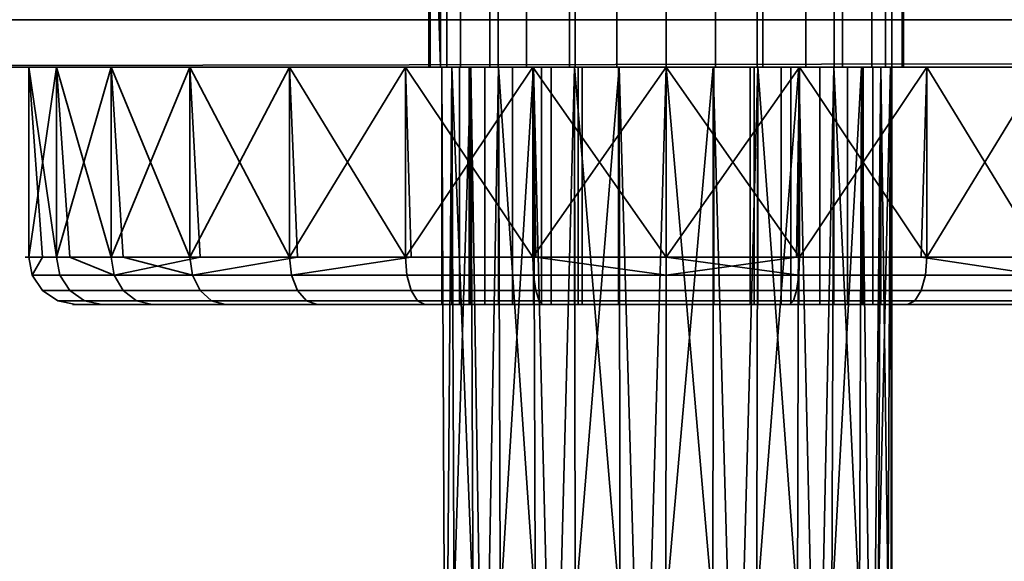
# Model space of a CAD drawing. Header units: millimetres. Extents: x -503 to 6703, y -110 to 193.
# Tile 339 of 656: x 1169 to 1210, y -64 to -41. Entities that reach past the tile are written whole.
import ezdxf

# ---------------------------------------------------------------- set-up
doc = ezdxf.new("R2010")
doc.units = ezdxf.units.MM
doc.layers.add('151', color=7, linetype='Continuous', true_color=0xffffff)

# ---------------------------------------------------------------- blocks, each defined once
blk = doc.blocks.new('UG_SURFACE_110')
at = {"layer": '151', "color": 252, "linetype": 'Continuous', "lineweight": 35}
for points in [[(1170.321, -51.5, 1015.657), (1169.148, -43.5, 1021.178), (1172.617, -43.5, 1010.5)], [(1169.148, -43.5, 1021.178), (1169.735, -51.5, 1021.239), (1169.148, -51.5, 1026.822)], [(1169.148, -51.5, 1026.822), (1170.321, -43.5, 1032.344), (1169.148, -43.5, 1021.178)], [(1169.148, -51.5, 1026.822), (1170.883, -51.5, 1032.161), (1170.321, -43.5, 1032.344)], [(1170.321, -51.5, 1015.657), (1169.735, -51.5, 1021.239), (1169.148, -43.5, 1021.178)], [(1169.148, -43.5, 1021.178), (1188.367, -43.5, 1027.721), (1190.75, -43.5, 1025)], [(1190.75, -43.5, 1025), (1190.75, -43.5, 1012.5), (1172.617, -43.5, 1010.5), (1169.148, -43.5, 1021.178)], [(1169.148, -43.5, 1021.178), (1170.321, -43.5, 1032.344), (1187.289, -43.5, 1031.173), (1188.367, -43.5, 1027.721)], [(1172.617, -43.5, 1010.5), (1173.128, -51.5, 1010.795), (1170.321, -51.5, 1015.657)], [(1170.321, -43.5, 1032.344), (1170.883, -51.5, 1032.161), (1172.617, -51.5, 1037.5)], [(1172.617, -51.5, 1037.5), (1175.935, -43.5, 1042.067), (1170.321, -43.5, 1032.344)], [(1187.699, -43.5, 1034.767), (1187.289, -43.5, 1031.173), (1170.321, -43.5, 1032.344), (1175.935, -43.5, 1042.067)], [(1172.617, -43.5, 1010.5), (1180.13, -43.5, 1002.156), (1175.935, -51.5, 1005.934)], [(1172.617, -51.5, 1037.5), (1176.374, -51.5, 1041.672), (1175.935, -43.5, 1042.067)], [(1175.935, -51.5, 1005.934), (1173.128, -51.5, 1010.795), (1172.617, -43.5, 1010.5)], [(1190.75, -43.5, 1012.5), (1191.15, -43.5, 1010.491), (1180.13, -43.5, 1002.156), (1172.617, -43.5, 1010.5)], [(1180.13, -43.5, 1002.156), (1180.477, -51.5, 1002.634), (1175.935, -51.5, 1005.934)], [(1175.935, -43.5, 1042.067), (1176.374, -51.5, 1041.672), (1180.13, -51.5, 1045.843)], [(1180.13, -51.5, 1045.843), (1185.018, -43.5, 1048.666), (1175.935, -43.5, 1042.067)], [(1175.935, -43.5, 1042.067), (1185.018, -43.5, 1048.666), (1189.527, -43.5, 1037.888), (1187.699, -43.5, 1034.767)], [(1185.018, -51.5, 999.334), (1180.13, -43.5, 1002.156), (1190.386, -43.5, 997.59)], [(1180.13, -51.5, 1045.843), (1185.258, -51.5, 1048.127), (1185.018, -43.5, 1048.666)], [(1185.018, -51.5, 999.334), (1180.477, -51.5, 1002.634), (1180.13, -43.5, 1002.156)], [(1180.13, -43.5, 1002.156), (1191.15, -43.5, 1010.491), (1192.288, -43.5, 1008.788)], [(1192.288, -43.5, 1008.788), (1193.991, -43.5, 1007.65), (1190.386, -43.5, 997.59), (1180.13, -43.5, 1002.156)], [(1190.386, -43.5, 997.59), (1190.509, -51.5, 998.167), (1185.018, -51.5, 999.334)], [(1185.018, -43.5, 1048.666), (1185.258, -51.5, 1048.127), (1190.386, -51.5, 1050.41)], [(1190.386, -51.5, 1050.41), (1196, -43.5, 1051), (1185.018, -43.5, 1048.666)], [(1185.018, -43.5, 1048.666), (1196, -43.5, 1051), (1196, -43.5, 1040.75), (1192.461, -43.5, 1040.002)], [(1192.461, -43.5, 1040.002), (1189.527, -43.5, 1037.888), (1185.018, -43.5, 1048.666)], [(1187.289, -43.5, 1031.173), (1187.289, -53.5, 1031.173), (1188.367, -53.5, 1027.721), (1188.367, -43.5, 1027.721)], [(1187.699, -43.5, 1034.767), (1187.699, -53.5, 1034.767), (1187.289, -53.5, 1031.173), (1187.289, -43.5, 1031.173)], [(1189.527, -43.5, 1037.888), (1189.527, -53.5, 1037.888), (1187.699, -53.5, 1034.767), (1187.699, -43.5, 1034.767)], [(1188.367, -43.5, 1027.721), (1188.367, -53.5, 1027.721), (1190.75, -53.5, 1025), (1190.75, -43.5, 1025)], [(1192.461, -43.5, 1040.002), (1192.461, -53.5, 1040.002), (1189.527, -53.5, 1037.888), (1189.527, -43.5, 1037.888)], [(1190.386, -43.5, 997.59), (1201.614, -43.5, 997.59), (1196, -51.5, 997)], [(1190.386, -51.5, 1050.41), (1196, -51.5, 1050.41), (1196, -43.5, 1051)], [(1196, -51.5, 997), (1190.509, -51.5, 998.167), (1190.386, -43.5, 997.59)], [(1190.386, -43.5, 997.59), (1193.991, -43.5, 1007.65), (1196, -43.5, 1007.25)], [(1196, -43.5, 1007.25), (1198.009, -43.5, 1007.65), (1201.614, -43.5, 997.59), (1190.386, -43.5, 997.59)], [(1190.75, -43.5, 1025), (1190.75, -53.5, 1025), (1190.75, -53.5, 1012.5), (1190.75, -43.5, 1012.5)], [(1190.75, -43.5, 1012.5), (1190.75, -53.5, 1012.5), (1191.15, -53.5, 1010.491), (1191.15, -43.5, 1010.491)], [(1191.15, -43.5, 1010.491), (1191.15, -53.5, 1010.491), (1192.288, -53.5, 1008.788), (1192.288, -43.5, 1008.788)], [(1192.288, -43.5, 1008.788), (1192.288, -53.5, 1008.788), (1193.991, -53.5, 1007.65), (1193.991, -43.5, 1007.65)], [(1196, -43.5, 1040.75), (1196, -53.5, 1040.75), (1192.461, -53.5, 1040.002), (1192.461, -43.5, 1040.002)], [(1193.991, -43.5, 1007.65), (1193.991, -53.5, 1007.65), (1196, -53.5, 1007.25), (1196, -43.5, 1007.25)], [(1206.982, -43.5, 1048.666), (1196, -43.5, 1051), (1201.614, -51.5, 1050.41)], [(1196, -43.5, 1051), (1196, -51.5, 1050.41), (1201.614, -51.5, 1050.41)], [(1201.614, -43.5, 997.59), (1201.491, -51.5, 998.167), (1196, -51.5, 997)], [(1199.539, -43.5, 1040.002), (1196, -43.5, 1040.75), (1196, -43.5, 1051), (1206.982, -43.5, 1048.666)], [(1199.539, -43.5, 1040.002), (1199.539, -53.5, 1040.002), (1196, -53.5, 1040.75), (1196, -43.5, 1040.75)], [(1196, -43.5, 1007.25), (1196, -53.5, 1007.25), (1198.009, -53.5, 1007.65), (1198.009, -43.5, 1007.65)], [(1198.009, -43.5, 1007.65), (1199.712, -43.5, 1008.788), (1211.87, -43.5, 1002.156), (1201.614, -43.5, 997.59)], [(1198.009, -43.5, 1007.65), (1198.009, -53.5, 1007.65), (1199.712, -53.5, 1008.788), (1199.712, -43.5, 1008.788)], [(1206.982, -43.5, 1048.666), (1202.473, -43.5, 1037.888), (1199.539, -43.5, 1040.002)], [(1202.473, -43.5, 1037.888), (1202.473, -53.5, 1037.888), (1199.539, -53.5, 1040.002), (1199.539, -43.5, 1040.002)], [(1199.712, -43.5, 1008.788), (1200.85, -43.5, 1010.491), (1211.87, -43.5, 1002.156)], [(1199.712, -43.5, 1008.788), (1199.712, -53.5, 1008.788), (1200.85, -53.5, 1010.491), (1200.85, -43.5, 1010.491)], [(1219.383, -43.5, 1010.5), (1211.87, -43.5, 1002.156), (1200.85, -43.5, 1010.491), (1201.25, -43.5, 1012.5)], [(1200.85, -43.5, 1010.491), (1200.85, -53.5, 1010.491), (1201.25, -53.5, 1012.5), (1201.25, -43.5, 1012.5)], [(1222.852, -43.5, 1021.178), (1219.383, -43.5, 1010.5), (1201.25, -43.5, 1012.5), (1201.25, -43.5, 1025)], [(1201.25, -43.5, 1025), (1203.632, -43.5, 1027.721), (1222.852, -43.5, 1021.178)], [(1201.25, -43.5, 1025), (1201.25, -53.5, 1025), (1203.632, -53.5, 1027.721), (1203.632, -43.5, 1027.721)], [(1201.25, -43.5, 1012.5), (1201.25, -53.5, 1012.5), (1201.25, -53.5, 1025), (1201.25, -43.5, 1025)], [(1206.982, -51.5, 999.334), (1201.491, -51.5, 998.167), (1201.614, -43.5, 997.59)], [(1201.614, -43.5, 997.59), (1211.87, -43.5, 1002.156), (1206.982, -51.5, 999.334)], [(1201.614, -51.5, 1050.41), (1206.742, -51.5, 1048.127), (1206.982, -43.5, 1048.666)], [(1204.301, -43.5, 1034.767), (1202.473, -43.5, 1037.888), (1206.982, -43.5, 1048.666), (1216.065, -43.5, 1042.067)], [(1204.301, -43.5, 1034.767), (1204.301, -53.5, 1034.767), (1202.473, -53.5, 1037.888), (1202.473, -43.5, 1037.888)], [(1203.632, -43.5, 1027.721), (1204.711, -43.5, 1031.173), (1221.678, -43.5, 1032.344), (1223, -43.5, 1024)], [(1223, -43.5, 1024), (1222.852, -43.5, 1021.178), (1203.632, -43.5, 1027.721)], [(1203.632, -43.5, 1027.721), (1203.632, -53.5, 1027.721), (1204.711, -53.5, 1031.173), (1204.711, -43.5, 1031.173)], [(1216.065, -43.5, 1042.067), (1221.678, -43.5, 1032.344), (1204.711, -43.5, 1031.173), (1204.301, -43.5, 1034.767)], [(1204.711, -43.5, 1031.173), (1204.711, -53.5, 1031.173), (1204.301, -53.5, 1034.767), (1204.301, -43.5, 1034.767)], [(1206.982, -43.5, 1048.666), (1206.742, -51.5, 1048.127), (1211.87, -51.5, 1045.843)], [(1211.87, -51.5, 1045.843), (1216.065, -43.5, 1042.067), (1206.982, -43.5, 1048.666)], [(1211.87, -43.5, 1002.156), (1211.523, -51.5, 1002.634), (1206.982, -51.5, 999.334)], [(1169.299, -52.265, 1026.806), (1169.148, -51.5, 1026.822), (1169.735, -51.5, 1021.239)], [(1170.883, -51.5, 1032.161), (1169.148, -51.5, 1026.822), (1169.299, -52.265, 1026.806), (1172.749, -52.265, 1037.424)], [(1169.735, -51.5, 1021.239), (1170.321, -51.5, 1015.657), (1170.466, -52.265, 1015.704), (1169.299, -52.265, 1026.806)], [(1176.048, -52.265, 1006.035), (1170.466, -52.265, 1015.704), (1170.321, -51.5, 1015.657), (1173.128, -51.5, 1010.795)], [(1172.749, -52.265, 1037.424), (1172.617, -51.5, 1037.5), (1170.883, -51.5, 1032.161)], [(1176.374, -51.5, 1041.672), (1172.617, -51.5, 1037.5), (1172.749, -52.265, 1037.424)], [(1172.749, -52.265, 1037.424), (1180.219, -52.265, 1045.72), (1180.13, -51.5, 1045.843), (1176.374, -51.5, 1041.672)], [(1173.128, -51.5, 1010.795), (1175.935, -51.5, 1005.934), (1176.048, -52.265, 1006.035)], [(1176.048, -52.265, 1006.035), (1175.935, -51.5, 1005.934), (1180.477, -51.5, 1002.634)], [(1180.477, -51.5, 1002.634), (1185.018, -51.5, 999.334), (1185.08, -52.265, 999.473), (1176.048, -52.265, 1006.035)], [(1185.258, -51.5, 1048.127), (1180.13, -51.5, 1045.843), (1180.219, -52.265, 1045.72)], [(1180.219, -52.265, 1045.72), (1190.418, -52.265, 1050.261), (1190.386, -51.5, 1050.41), (1185.258, -51.5, 1048.127)], [(1196, -52.265, 997.152), (1185.08, -52.265, 999.473), (1185.018, -51.5, 999.334), (1190.509, -51.5, 998.167)], [(1196, -51.5, 1050.41), (1190.386, -51.5, 1050.41), (1190.418, -52.265, 1050.261), (1201.582, -52.265, 1050.261)], [(1190.509, -51.5, 998.167), (1196, -51.5, 997), (1196, -52.265, 997.152)], [(1196, -52.265, 997.152), (1196, -51.5, 997), (1201.491, -51.5, 998.167)], [(1201.582, -52.265, 1050.261), (1201.614, -51.5, 1050.41), (1196, -51.5, 1050.41)], [(1201.491, -51.5, 998.167), (1206.982, -51.5, 999.334), (1206.92, -52.265, 999.473), (1196, -52.265, 997.152)], [(1206.742, -51.5, 1048.127), (1201.614, -51.5, 1050.41), (1201.582, -52.265, 1050.261), (1211.781, -52.265, 1045.72)], [(1211.781, -52.265, 1045.72), (1211.87, -51.5, 1045.843), (1206.742, -51.5, 1048.127)], [(1215.952, -52.265, 1006.035), (1206.92, -52.265, 999.473), (1206.982, -51.5, 999.334), (1211.523, -51.5, 1002.634)], [(1170.879, -52.914, 1015.838), (1169.731, -52.914, 1026.761), (1169.299, -52.265, 1026.806), (1170.466, -52.265, 1015.704)], [(1169.731, -52.914, 1026.761), (1173.125, -52.914, 1037.207), (1172.749, -52.265, 1037.424), (1169.299, -52.265, 1026.806)], [(1176.37, -52.914, 1006.325), (1170.879, -52.914, 1015.838), (1170.466, -52.265, 1015.704), (1176.048, -52.265, 1006.035)], [(1173.125, -52.914, 1037.207), (1180.474, -52.914, 1045.37), (1180.219, -52.265, 1045.72), (1172.749, -52.265, 1037.424)], [(1185.256, -52.914, 999.869), (1176.37, -52.914, 1006.325), (1176.048, -52.265, 1006.035), (1185.08, -52.265, 999.473)], [(1180.474, -52.914, 1045.37), (1190.508, -52.914, 1049.837), (1190.418, -52.265, 1050.261), (1180.219, -52.265, 1045.72)], [(1196, -52.914, 997.586), (1185.256, -52.914, 999.869), (1185.08, -52.265, 999.473), (1196, -52.265, 997.152)], [(1190.508, -52.914, 1049.837), (1201.492, -52.914, 1049.837), (1201.582, -52.265, 1050.261), (1190.418, -52.265, 1050.261)], [(1206.744, -52.914, 999.869), (1196, -52.914, 997.586), (1196, -52.265, 997.152), (1206.92, -52.265, 999.473)], [(1201.492, -52.914, 1049.837), (1211.526, -52.914, 1045.37), (1211.781, -52.265, 1045.72), (1201.582, -52.265, 1050.261)], [(1215.63, -52.914, 1006.325), (1206.744, -52.914, 999.869), (1206.92, -52.265, 999.473), (1215.952, -52.265, 1006.035)], [(1171.496, -53.348, 1016.038), (1170.376, -53.348, 1026.693), (1169.731, -52.914, 1026.761), (1170.879, -52.914, 1015.838)], [(1170.376, -53.348, 1026.693), (1173.687, -53.348, 1036.883), (1173.125, -52.914, 1037.207), (1169.731, -52.914, 1026.761)], [(1176.853, -53.348, 1006.76), (1171.496, -53.348, 1016.038), (1170.879, -52.914, 1015.838), (1176.37, -52.914, 1006.325)], [(1173.687, -53.348, 1036.883), (1180.856, -53.348, 1044.845), (1180.474, -52.914, 1045.37), (1173.125, -52.914, 1037.207)], [(1185.52, -53.348, 1000.462), (1176.853, -53.348, 1006.76), (1176.37, -52.914, 1006.325), (1185.256, -52.914, 999.869)], [(1180.856, -53.348, 1044.845), (1190.643, -53.348, 1049.202), (1190.508, -52.914, 1049.837), (1180.474, -52.914, 1045.37)], [(1196, -53.348, 998.235), (1185.52, -53.348, 1000.462), (1185.256, -52.914, 999.869), (1196, -52.914, 997.586)], [(1190.643, -53.348, 1049.202), (1201.357, -53.348, 1049.202), (1201.492, -52.914, 1049.837), (1190.508, -52.914, 1049.837)], [(1206.48, -53.348, 1000.462), (1196, -53.348, 998.235), (1196, -52.914, 997.586), (1206.744, -52.914, 999.869)], [(1201.357, -53.348, 1049.202), (1211.144, -53.348, 1044.845), (1211.526, -52.914, 1045.37), (1201.492, -52.914, 1049.837)], [(1215.147, -53.348, 1006.76), (1206.48, -53.348, 1000.462), (1206.744, -52.914, 999.869), (1215.63, -52.914, 1006.325)], [(1172.224, -53.5, 1016.275), (1171.137, -53.5, 1026.613), (1170.376, -53.348, 1026.693), (1171.496, -53.348, 1016.038)], [(1171.137, -53.5, 1026.613), (1174.349, -53.5, 1036.5), (1173.687, -53.348, 1036.883), (1170.376, -53.348, 1026.693)], [(1177.421, -53.5, 1007.272), (1172.224, -53.5, 1016.275), (1171.496, -53.348, 1016.038), (1176.853, -53.348, 1006.76)], [(1174.349, -53.5, 1036.5), (1181.305, -53.5, 1044.225), (1180.856, -53.348, 1044.845), (1173.687, -53.348, 1036.883)], [(1185.832, -53.5, 1001.161), (1177.421, -53.5, 1007.272), (1176.853, -53.348, 1006.76), (1185.52, -53.348, 1000.462)], [(1181.305, -53.5, 1044.225), (1190.802, -53.5, 1048.454), (1190.643, -53.348, 1049.202), (1180.856, -53.348, 1044.845)], [(1196, -53.5, 999), (1185.832, -53.5, 1001.161), (1185.52, -53.348, 1000.462), (1196, -53.348, 998.235)], [(1190.802, -53.5, 1048.454), (1201.198, -53.5, 1048.454), (1201.357, -53.348, 1049.202), (1190.643, -53.348, 1049.202)], [(1206.168, -53.5, 1001.161), (1196, -53.5, 999), (1196, -53.348, 998.235), (1206.48, -53.348, 1000.462)], [(1201.198, -53.5, 1048.454), (1210.695, -53.5, 1044.225), (1211.144, -53.348, 1044.845), (1201.357, -53.348, 1049.202)], [(1214.579, -53.5, 1007.272), (1206.168, -53.5, 1001.161), (1206.48, -53.348, 1000.462), (1215.147, -53.348, 1006.76)], [(1174.349, -53.5, 1036.5), (1171.137, -53.5, 1026.613), (1187.289, -53.5, 1031.173), (1187.699, -53.5, 1034.767)], [(1188.367, -53.5, 1027.721), (1187.289, -53.5, 1031.173), (1171.137, -53.5, 1026.613), (1172.224, -53.5, 1016.275)], [(1172.224, -53.5, 1016.275), (1177.421, -53.5, 1007.272), (1190.75, -53.5, 1012.5), (1190.75, -53.5, 1025)], [(1190.75, -53.5, 1025), (1188.367, -53.5, 1027.721), (1172.224, -53.5, 1016.275)], [(1187.699, -53.5, 1034.767), (1189.527, -53.5, 1037.888), (1181.305, -53.5, 1044.225), (1174.349, -53.5, 1036.5)], [(1177.421, -53.5, 1007.272), (1191.15, -53.5, 1010.491), (1190.75, -53.5, 1012.5)], [(1192.288, -53.5, 1008.788), (1191.15, -53.5, 1010.491), (1177.421, -53.5, 1007.272), (1185.832, -53.5, 1001.161)], [(1190.802, -53.5, 1048.454), (1181.305, -53.5, 1044.225), (1189.527, -53.5, 1037.888), (1192.461, -53.5, 1040.002)], [(1185.832, -53.5, 1001.161), (1193.991, -53.5, 1007.65), (1192.288, -53.5, 1008.788)], [(1185.832, -53.5, 1001.161), (1196, -53.5, 999), (1196, -53.5, 1007.25), (1193.991, -53.5, 1007.65)], [(1201.198, -53.5, 1048.454), (1190.802, -53.5, 1048.454), (1196, -53.5, 1040.75), (1199.539, -53.5, 1040.002)], [(1192.461, -53.5, 1040.002), (1196, -53.5, 1040.75), (1190.802, -53.5, 1048.454)], [(1198.009, -53.5, 1007.65), (1196, -53.5, 1007.25), (1196, -53.5, 999), (1206.168, -53.5, 1001.161)], [(1206.168, -53.5, 1001.161), (1199.712, -53.5, 1008.788), (1198.009, -53.5, 1007.65)], [(1199.539, -53.5, 1040.002), (1202.473, -53.5, 1037.888), (1210.695, -53.5, 1044.225), (1201.198, -53.5, 1048.454)], [(1206.168, -53.5, 1001.161), (1214.579, -53.5, 1007.272), (1200.85, -53.5, 1010.491), (1199.712, -53.5, 1008.788)], [(1201.25, -53.5, 1012.5), (1200.85, -53.5, 1010.491), (1214.579, -53.5, 1007.272)], [(1219.776, -53.5, 1016.275), (1203.632, -53.5, 1027.721), (1201.25, -53.5, 1025)], [(1201.25, -53.5, 1025), (1201.25, -53.5, 1012.5), (1214.579, -53.5, 1007.272), (1219.776, -53.5, 1016.275)], [(1217.651, -53.5, 1036.5), (1210.695, -53.5, 1044.225), (1202.473, -53.5, 1037.888), (1204.301, -53.5, 1034.767)], [(1219.776, -53.5, 1016.275), (1220.863, -53.5, 1026.613), (1204.711, -53.5, 1031.173), (1203.632, -53.5, 1027.721)], [(1204.301, -53.5, 1034.767), (1204.711, -53.5, 1031.173), (1220.863, -53.5, 1026.613), (1217.651, -53.5, 1036.5)]]:
    blk.add_3dface(points, dxfattribs=at)
blk = doc.blocks.new('UG_SURFACE_111')
at = {"layer": '151', "color": 252, "linetype": 'Continuous', "lineweight": 35}
for points in [[(1169.148, -43.5, 1101.178), (1169.148, -51.5, 1101.178), (1170.321, -51.5, 1112.343), (1170.321, -43.5, 1112.343)], [(1172.617, -43.5, 1090.5), (1172.617, -51.5, 1090.5), (1169.148, -51.5, 1101.178), (1169.148, -43.5, 1101.178)], [(1169.148, -43.5, 1101.178), (1170.321, -43.5, 1112.343), (1186.965, -43.5, 1106.936), (1186.552, -43.5, 1103.007)], [(1186.552, -43.5, 1103.007), (1187.773, -43.5, 1099.25), (1172.617, -43.5, 1090.5), (1169.148, -43.5, 1101.178)], [(1170.321, -43.5, 1112.343), (1170.321, -51.5, 1112.343), (1175.935, -51.5, 1122.066), (1175.935, -43.5, 1122.066)], [(1188.94, -43.5, 1110.357), (1186.965, -43.5, 1106.936), (1170.321, -43.5, 1112.343), (1175.935, -43.5, 1122.066)], [(1180.13, -43.5, 1082.157), (1180.13, -51.5, 1082.157), (1172.617, -51.5, 1090.5), (1172.617, -43.5, 1090.5)], [(1180.13, -43.5, 1082.157), (1172.617, -43.5, 1090.5), (1187.773, -43.5, 1099.25), (1190.416, -43.5, 1096.314)], [(1175.935, -43.5, 1122.066), (1175.935, -51.5, 1122.066), (1185.018, -51.5, 1128.666), (1185.018, -43.5, 1128.666)], [(1175.935, -43.5, 1122.066), (1185.018, -43.5, 1128.666), (1192.136, -43.5, 1112.679), (1188.94, -43.5, 1110.357)], [(1190.386, -43.5, 1077.59), (1190.386, -51.5, 1077.59), (1180.13, -51.5, 1082.157), (1180.13, -43.5, 1082.157)], [(1190.416, -43.5, 1096.314), (1194.025, -43.5, 1094.708), (1190.386, -43.5, 1077.59), (1180.13, -43.5, 1082.157)], [(1185.018, -43.5, 1128.666), (1185.018, -51.5, 1128.666), (1196, -51.5, 1131), (1196, -43.5, 1131)], [(1185.018, -43.5, 1128.666), (1196, -43.5, 1131), (1196, -43.5, 1113.5), (1192.136, -43.5, 1112.679)], [(1186.552, -43.5, 1103.007), (1186.552, -53.5, 1103.007), (1187.773, -53.5, 1099.25), (1187.773, -43.5, 1099.25)], [(1186.965, -43.5, 1106.936), (1186.965, -53.5, 1106.936), (1186.552, -53.5, 1103.007), (1186.552, -43.5, 1103.007)], [(1188.94, -43.5, 1110.357), (1188.94, -53.5, 1110.357), (1186.965, -53.5, 1106.936), (1186.965, -43.5, 1106.936)], [(1187.773, -43.5, 1099.25), (1187.773, -53.5, 1099.25), (1190.416, -53.5, 1096.314), (1190.416, -43.5, 1096.314)], [(1192.136, -43.5, 1112.679), (1192.136, -53.5, 1112.679), (1188.94, -53.5, 1110.357), (1188.94, -43.5, 1110.357)], [(1201.614, -43.5, 1077.59), (1201.614, -51.5, 1077.59), (1190.386, -51.5, 1077.59), (1190.386, -43.5, 1077.59)], [(1201.614, -43.5, 1077.59), (1190.386, -43.5, 1077.59), (1194.025, -43.5, 1094.708), (1197.975, -43.5, 1094.708)], [(1190.416, -43.5, 1096.314), (1190.416, -53.5, 1096.314), (1194.025, -53.5, 1094.708), (1194.025, -43.5, 1094.708)], [(1196, -43.5, 1113.5), (1196, -53.5, 1113.5), (1192.136, -53.5, 1112.679), (1192.136, -43.5, 1112.679)], [(1194.025, -43.5, 1094.708), (1194.025, -53.5, 1094.708), (1197.975, -53.5, 1094.708), (1197.975, -43.5, 1094.708)], [(1196, -43.5, 1131), (1196, -51.5, 1131), (1206.982, -51.5, 1128.666), (1206.982, -43.5, 1128.666)], [(1199.864, -43.5, 1112.679), (1196, -43.5, 1113.5), (1196, -43.5, 1131), (1206.982, -43.5, 1128.666)], [(1199.864, -43.5, 1112.679), (1199.864, -53.5, 1112.679), (1196, -53.5, 1113.5), (1196, -43.5, 1113.5)], [(1211.87, -43.5, 1082.157), (1201.614, -43.5, 1077.59), (1197.975, -43.5, 1094.708), (1201.584, -43.5, 1096.314)], [(1197.975, -43.5, 1094.708), (1197.975, -53.5, 1094.708), (1201.584, -53.5, 1096.314), (1201.584, -43.5, 1096.314)], [(1203.06, -43.5, 1110.357), (1199.864, -43.5, 1112.679), (1206.982, -43.5, 1128.666), (1216.065, -43.5, 1122.066)], [(1203.06, -43.5, 1110.357), (1203.06, -53.5, 1110.357), (1199.864, -53.5, 1112.679), (1199.864, -43.5, 1112.679)], [(1201.584, -43.5, 1096.314), (1204.227, -43.5, 1099.25), (1219.383, -43.5, 1090.5), (1211.87, -43.5, 1082.157)], [(1201.584, -43.5, 1096.314), (1201.584, -53.5, 1096.314), (1204.227, -53.5, 1099.25), (1204.227, -43.5, 1099.25)], [(1211.87, -43.5, 1082.157), (1211.87, -51.5, 1082.157), (1201.614, -51.5, 1077.59), (1201.614, -43.5, 1077.59)], [(1205.035, -43.5, 1106.936), (1203.06, -43.5, 1110.357), (1216.065, -43.5, 1122.066), (1221.678, -43.5, 1112.343)], [(1205.035, -43.5, 1106.936), (1205.035, -53.5, 1106.936), (1203.06, -53.5, 1110.357), (1203.06, -43.5, 1110.357)], [(1222.852, -43.5, 1101.178), (1219.383, -43.5, 1090.5), (1204.227, -43.5, 1099.25), (1205.448, -43.5, 1103.007)], [(1204.227, -43.5, 1099.25), (1204.227, -53.5, 1099.25), (1205.448, -53.5, 1103.007), (1205.448, -43.5, 1103.007)], [(1205.5, -43.5, 1104), (1205.035, -43.5, 1106.936), (1221.678, -43.5, 1112.343), (1223, -43.5, 1104)], [(1205.5, -53.5, 1104), (1205.035, -53.5, 1106.936), (1205.035, -43.5, 1106.936), (1205.5, -43.5, 1104)], [(1223, -43.5, 1104), (1222.852, -43.5, 1101.178), (1205.448, -43.5, 1103.007), (1205.5, -43.5, 1104)], [(1205.5, -43.5, 1104), (1205.448, -43.5, 1103.007), (1205.448, -53.5, 1103.007), (1205.5, -53.5, 1104)], [(1206.982, -43.5, 1128.666), (1206.982, -51.5, 1128.666), (1216.065, -51.5, 1122.066), (1216.065, -43.5, 1122.066)], [(1170.321, -51.5, 1112.343), (1169.148, -51.5, 1101.178), (1169.299, -52.265, 1101.194), (1170.466, -52.265, 1112.296)], [(1169.148, -51.5, 1101.178), (1172.617, -51.5, 1090.5), (1172.749, -52.265, 1090.576), (1169.299, -52.265, 1101.194)], [(1175.935, -51.5, 1122.066), (1170.321, -51.5, 1112.343), (1170.466, -52.265, 1112.296), (1176.048, -52.265, 1121.965)], [(1172.617, -51.5, 1090.5), (1180.13, -51.5, 1082.157), (1180.219, -52.265, 1082.28), (1172.749, -52.265, 1090.576)], [(1185.018, -51.5, 1128.666), (1175.935, -51.5, 1122.066), (1176.048, -52.265, 1121.965), (1185.08, -52.265, 1128.527)], [(1180.13, -51.5, 1082.157), (1190.386, -51.5, 1077.59), (1190.418, -52.265, 1077.739), (1180.219, -52.265, 1082.28)], [(1196, -51.5, 1131), (1185.018, -51.5, 1128.666), (1185.08, -52.265, 1128.527), (1196, -52.265, 1130.848)], [(1190.386, -51.5, 1077.59), (1201.614, -51.5, 1077.59), (1201.582, -52.265, 1077.739), (1190.418, -52.265, 1077.739)], [(1206.982, -51.5, 1128.666), (1196, -51.5, 1131), (1196, -52.265, 1130.848), (1206.92, -52.265, 1128.527)], [(1201.614, -51.5, 1077.59), (1211.87, -51.5, 1082.157), (1211.781, -52.265, 1082.28), (1201.582, -52.265, 1077.739)], [(1216.065, -51.5, 1122.066), (1206.982, -51.5, 1128.666), (1206.92, -52.265, 1128.527), (1215.952, -52.265, 1121.965)], [(1170.466, -52.265, 1112.296), (1169.299, -52.265, 1101.194), (1169.731, -52.914, 1101.239), (1170.879, -52.914, 1112.162)], [(1169.299, -52.265, 1101.194), (1172.749, -52.265, 1090.576), (1173.125, -52.914, 1090.793), (1169.731, -52.914, 1101.239)], [(1176.048, -52.265, 1121.965), (1170.466, -52.265, 1112.296), (1170.879, -52.914, 1112.162), (1176.37, -52.914, 1121.675)], [(1172.749, -52.265, 1090.576), (1180.219, -52.265, 1082.28), (1180.474, -52.914, 1082.63), (1173.125, -52.914, 1090.793)], [(1185.08, -52.265, 1128.527), (1176.048, -52.265, 1121.965), (1176.37, -52.914, 1121.675), (1185.256, -52.914, 1128.131)], [(1180.219, -52.265, 1082.28), (1190.418, -52.265, 1077.739), (1190.508, -52.914, 1078.163), (1180.474, -52.914, 1082.63)], [(1196, -52.265, 1130.848), (1185.08, -52.265, 1128.527), (1185.256, -52.914, 1128.131), (1196, -52.914, 1130.414)], [(1190.418, -52.265, 1077.739), (1201.582, -52.265, 1077.739), (1201.492, -52.914, 1078.163), (1190.508, -52.914, 1078.163)], [(1206.92, -52.265, 1128.527), (1196, -52.265, 1130.848), (1196, -52.914, 1130.414), (1206.744, -52.914, 1128.131)], [(1201.582, -52.265, 1077.739), (1211.781, -52.265, 1082.28), (1211.526, -52.914, 1082.63), (1201.492, -52.914, 1078.163)], [(1215.952, -52.265, 1121.965), (1206.92, -52.265, 1128.527), (1206.744, -52.914, 1128.131), (1215.63, -52.914, 1121.675)], [(1170.879, -52.914, 1112.162), (1169.731, -52.914, 1101.239), (1170.376, -53.348, 1101.307), (1171.496, -53.348, 1111.962)], [(1169.731, -52.914, 1101.239), (1173.125, -52.914, 1090.793), (1173.687, -53.348, 1091.117), (1170.376, -53.348, 1101.307)], [(1176.37, -52.914, 1121.675), (1170.879, -52.914, 1112.162), (1171.496, -53.348, 1111.962), (1176.853, -53.348, 1121.24)], [(1173.125, -52.914, 1090.793), (1180.474, -52.914, 1082.63), (1180.856, -53.348, 1083.155), (1173.687, -53.348, 1091.117)], [(1185.256, -52.914, 1128.131), (1176.37, -52.914, 1121.675), (1176.853, -53.348, 1121.24), (1185.52, -53.348, 1127.538)], [(1180.474, -52.914, 1082.63), (1190.508, -52.914, 1078.163), (1190.643, -53.348, 1078.798), (1180.856, -53.348, 1083.155)], [(1196, -52.914, 1130.414), (1185.256, -52.914, 1128.131), (1185.52, -53.348, 1127.538), (1196, -53.348, 1129.765)], [(1190.508, -52.914, 1078.163), (1201.492, -52.914, 1078.163), (1201.357, -53.348, 1078.798), (1190.643, -53.348, 1078.798)], [(1206.744, -52.914, 1128.131), (1196, -52.914, 1130.414), (1196, -53.348, 1129.765), (1206.48, -53.348, 1127.538)], [(1201.492, -52.914, 1078.163), (1211.526, -52.914, 1082.63), (1211.144, -53.348, 1083.155), (1201.357, -53.348, 1078.798)], [(1215.63, -52.914, 1121.675), (1206.744, -52.914, 1128.131), (1206.48, -53.348, 1127.538), (1215.147, -53.348, 1121.24)], [(1171.496, -53.348, 1111.962), (1170.376, -53.348, 1101.307), (1171.137, -53.5, 1101.387), (1172.224, -53.5, 1111.725)], [(1170.376, -53.348, 1101.307), (1173.687, -53.348, 1091.117), (1174.349, -53.5, 1091.5), (1171.137, -53.5, 1101.387)], [(1176.853, -53.348, 1121.24), (1171.496, -53.348, 1111.962), (1172.224, -53.5, 1111.725), (1177.421, -53.5, 1120.728)], [(1173.687, -53.348, 1091.117), (1180.856, -53.348, 1083.155), (1181.305, -53.5, 1083.775), (1174.349, -53.5, 1091.5)], [(1185.52, -53.348, 1127.538), (1176.853, -53.348, 1121.24), (1177.421, -53.5, 1120.728), (1185.832, -53.5, 1126.839)], [(1180.856, -53.348, 1083.155), (1190.643, -53.348, 1078.798), (1190.802, -53.5, 1079.546), (1181.305, -53.5, 1083.775)], [(1196, -53.348, 1129.765), (1185.52, -53.348, 1127.538), (1185.832, -53.5, 1126.839), (1196, -53.5, 1129)], [(1190.643, -53.348, 1078.798), (1201.357, -53.348, 1078.798), (1201.198, -53.5, 1079.546), (1190.802, -53.5, 1079.546)], [(1206.48, -53.348, 1127.538), (1196, -53.348, 1129.765), (1196, -53.5, 1129), (1206.168, -53.5, 1126.839)], [(1201.357, -53.348, 1078.798), (1211.144, -53.348, 1083.155), (1210.695, -53.5, 1083.775), (1201.198, -53.5, 1079.546)], [(1215.147, -53.348, 1121.24), (1206.48, -53.348, 1127.538), (1206.168, -53.5, 1126.839), (1214.579, -53.5, 1120.728)], [(1171.137, -53.5, 1101.387), (1174.349, -53.5, 1091.5), (1187.773, -53.5, 1099.25), (1186.552, -53.5, 1103.007)], [(1186.552, -53.5, 1103.007), (1186.965, -53.5, 1106.936), (1172.224, -53.5, 1111.725), (1171.137, -53.5, 1101.387)], [(1177.421, -53.5, 1120.728), (1172.224, -53.5, 1111.725), (1186.965, -53.5, 1106.936), (1188.94, -53.5, 1110.357)], [(1190.416, -53.5, 1096.314), (1187.773, -53.5, 1099.25), (1174.349, -53.5, 1091.5), (1181.305, -53.5, 1083.775)], [(1188.94, -53.5, 1110.357), (1192.136, -53.5, 1112.679), (1185.832, -53.5, 1126.839), (1177.421, -53.5, 1120.728)], [(1181.305, -53.5, 1083.775), (1190.802, -53.5, 1079.546), (1194.025, -53.5, 1094.708), (1190.416, -53.5, 1096.314)], [(1196, -53.5, 1129), (1185.832, -53.5, 1126.839), (1192.136, -53.5, 1112.679), (1196, -53.5, 1113.5)], [(1190.802, -53.5, 1079.546), (1201.198, -53.5, 1079.546), (1197.975, -53.5, 1094.708), (1194.025, -53.5, 1094.708)], [(1196, -53.5, 1113.5), (1199.864, -53.5, 1112.679), (1206.168, -53.5, 1126.839), (1196, -53.5, 1129)], [(1201.584, -53.5, 1096.314), (1197.975, -53.5, 1094.708), (1201.198, -53.5, 1079.546), (1210.695, -53.5, 1083.775)], [(1214.579, -53.5, 1120.728), (1206.168, -53.5, 1126.839), (1199.864, -53.5, 1112.679), (1203.06, -53.5, 1110.357)], [(1210.695, -53.5, 1083.775), (1217.651, -53.5, 1091.5), (1204.227, -53.5, 1099.25), (1201.584, -53.5, 1096.314)], [(1219.776, -53.5, 1111.725), (1214.579, -53.5, 1120.728), (1203.06, -53.5, 1110.357), (1205.035, -53.5, 1106.936)], [(1205.448, -53.5, 1103.007), (1204.227, -53.5, 1099.25), (1217.651, -53.5, 1091.5), (1220.863, -53.5, 1101.387)], [(1220.863, -53.5, 1101.387), (1219.776, -53.5, 1111.725), (1205.035, -53.5, 1106.936), (1205.5, -53.5, 1104)], [(1205.5, -53.5, 1104), (1205.448, -53.5, 1103.007), (1220.863, -53.5, 1101.387)]]:
    blk.add_3dface(points, dxfattribs=at)
blk = doc.blocks.new('UG_SURFACE_112')
at = {"layer": '151', "color": 252, "linetype": 'Continuous', "lineweight": 35}
for points in [[(1186.708, -77.5, 1102.025), (1186.552, -43.5, 1103.007), (1187.773, -43.5, 1099.25)], [(1186.552, -43.5, 1103.007), (1186.708, -77.5, 1103.007), (1186.708, -77.5, 1105.975)], [(1186.708, -77.5, 1105.975), (1186.965, -43.5, 1106.936), (1186.552, -43.5, 1103.007)], [(1186.708, -77.5, 1102.025), (1186.708, -77.5, 1103.007), (1186.552, -43.5, 1103.007)], [(1187.773, -43.5, 1099.25), (1186.552, -43.5, 1103.007), (1186.965, -43.5, 1106.936), (1196, -43.5, 1104)], [(1187.773, -43.5, 1099.25), (1187.915, -77.5, 1099.313), (1186.708, -77.5, 1102.025)], [(1186.708, -77.5, 1105.975), (1187.107, -77.5, 1106.872), (1186.965, -43.5, 1106.936)], [(1186.965, -43.5, 1106.936), (1187.107, -77.5, 1106.872), (1188.314, -77.5, 1109.584)], [(1188.314, -77.5, 1109.584), (1188.94, -43.5, 1110.357), (1186.965, -43.5, 1106.936)], [(1186.965, -43.5, 1106.936), (1188.94, -43.5, 1110.357), (1192.136, -43.5, 1112.679), (1196, -43.5, 1104)], [(1188.314, -77.5, 1098.416), (1187.773, -43.5, 1099.25), (1190.416, -43.5, 1096.314)], [(1188.314, -77.5, 1098.416), (1187.915, -77.5, 1099.313), (1187.773, -43.5, 1099.25)], [(1194.025, -43.5, 1094.708), (1190.416, -43.5, 1096.314), (1187.773, -43.5, 1099.25), (1196, -43.5, 1104)], [(1190.416, -43.5, 1096.314), (1190.52, -77.5, 1096.43), (1188.314, -77.5, 1098.416)], [(1188.314, -77.5, 1109.584), (1189.044, -77.5, 1110.241), (1188.94, -43.5, 1110.357)], [(1188.94, -43.5, 1110.357), (1189.044, -77.5, 1110.241), (1191.25, -77.5, 1112.227)], [(1191.25, -77.5, 1112.227), (1192.136, -43.5, 1112.679), (1188.94, -43.5, 1110.357)], [(1191.25, -77.5, 1095.773), (1190.416, -43.5, 1096.314), (1194.025, -43.5, 1094.708)], [(1191.25, -77.5, 1095.773), (1190.52, -77.5, 1096.43), (1190.416, -43.5, 1096.314)], [(1194.025, -43.5, 1094.708), (1194.073, -77.5, 1094.856), (1191.25, -77.5, 1095.773)], [(1191.25, -77.5, 1112.227), (1192.184, -77.5, 1112.531), (1192.136, -43.5, 1112.679)], [(1192.136, -43.5, 1112.679), (1192.184, -77.5, 1112.531), (1195.007, -77.5, 1113.448)], [(1195.007, -77.5, 1113.448), (1196, -43.5, 1113.5), (1192.136, -43.5, 1112.679)], [(1192.136, -43.5, 1112.679), (1196, -43.5, 1113.5), (1199.864, -43.5, 1112.679), (1196, -43.5, 1104)], [(1195.007, -77.5, 1094.552), (1194.025, -43.5, 1094.708), (1197.975, -43.5, 1094.708)], [(1195.007, -77.5, 1094.552), (1194.073, -77.5, 1094.856), (1194.025, -43.5, 1094.708)], [(1201.584, -43.5, 1096.314), (1197.975, -43.5, 1094.708), (1194.025, -43.5, 1094.708), (1196, -43.5, 1104)], [(1197.975, -43.5, 1094.708), (1197.959, -77.5, 1094.862), (1195.007, -77.5, 1094.552)], [(1195.007, -77.5, 1113.448), (1195.984, -77.5, 1113.345), (1196, -43.5, 1113.5)], [(1196, -43.5, 1113.5), (1195.984, -77.5, 1113.345), (1198.936, -77.5, 1113.035)], [(1198.936, -77.5, 1113.035), (1199.864, -43.5, 1112.679), (1196, -43.5, 1113.5)], [(1196, -43.5, 1104), (1205.448, -43.5, 1103.007), (1204.227, -43.5, 1099.25), (1201.584, -43.5, 1096.314)], [(1199.864, -43.5, 1112.679), (1203.06, -43.5, 1110.357), (1205.035, -43.5, 1106.936), (1196, -43.5, 1104)], [(1205.035, -43.5, 1106.936), (1205.5, -43.5, 1104), (1205.448, -43.5, 1103.007), (1196, -43.5, 1104)], [(1198.936, -77.5, 1094.965), (1197.959, -77.5, 1094.862), (1197.975, -43.5, 1094.708)], [(1198.936, -77.5, 1094.965), (1197.975, -43.5, 1094.708), (1201.584, -43.5, 1096.314)], [(1201.584, -43.5, 1096.314), (1201.506, -77.5, 1096.449), (1198.936, -77.5, 1094.965)], [(1198.936, -77.5, 1113.035), (1199.786, -77.5, 1112.544), (1199.864, -43.5, 1112.679)], [(1199.864, -43.5, 1112.679), (1199.786, -77.5, 1112.544), (1202.357, -77.5, 1111.06)], [(1202.357, -77.5, 1111.06), (1203.06, -43.5, 1110.357), (1199.864, -43.5, 1112.679)], [(1202.357, -77.5, 1096.94), (1201.506, -77.5, 1096.449), (1201.584, -43.5, 1096.314)], [(1202.357, -77.5, 1096.94), (1201.584, -43.5, 1096.314), (1204.227, -43.5, 1099.25)], [(1204.227, -43.5, 1099.25), (1204.101, -77.5, 1099.341), (1202.357, -77.5, 1096.94)], [(1202.357, -77.5, 1111.06), (1202.934, -77.5, 1110.265), (1203.06, -43.5, 1110.357)], [(1203.06, -43.5, 1110.357), (1202.934, -77.5, 1110.265), (1204.679, -77.5, 1107.864)], [(1204.679, -77.5, 1107.864), (1205.035, -43.5, 1106.936), (1203.06, -43.5, 1110.357)], [(1204.679, -77.5, 1100.136), (1204.101, -77.5, 1099.341), (1204.227, -43.5, 1099.25)], [(1204.679, -77.5, 1100.136), (1204.227, -43.5, 1099.25), (1205.448, -43.5, 1103.007)], [(1205.448, -43.5, 1103.007), (1205.296, -77.5, 1103.039), (1204.679, -77.5, 1100.136)], [(1204.679, -77.5, 1107.864), (1204.883, -77.5, 1106.903), (1205.035, -43.5, 1106.936)], [(1205.035, -43.5, 1106.936), (1204.883, -77.5, 1106.903), (1205.5, -77.5, 1104)], [(1205.5, -77.5, 1104), (1205.5, -43.5, 1104), (1205.035, -43.5, 1106.936)], [(1205.5, -77.5, 1104), (1205.296, -77.5, 1103.039), (1205.448, -43.5, 1103.007)], [(1205.448, -43.5, 1103.007), (1205.5, -43.5, 1104), (1205.5, -77.5, 1104)]]:
    blk.add_3dface(points, dxfattribs=at)
blk = doc.blocks.new('UG_SURFACE_141')
at = {"layer": '151', "color": 35, "linetype": 'Continuous', "lineweight": 35}
for points in [[(1186.761, -43.5, 1011.173), (1186.761, -28, 1011.173), (1186, -28, 1015), (1186, -43.5, 1015)], [(1186, -28, 1015), (1186, -28, 1032), (1186, -43.5, 1032), (1186, -43.5, 1015)], [(1186, -43.5, 1032), (1186, -28, 1032), (1186.761, -28, 1035.827), (1186.761, -43.5, 1035.827)], [(1186.489, -43.5, 1107.09), (1186.055, -43.5, 1102.955), (1186, -28.1, 1104)], [(1186.055, -43.5, 1102.955), (1186.055, -28.1, 1102.955), (1186, -28.1, 1104)], [(1186, -28.1, 1104), (1186.489, -28.1, 1107.09), (1186.489, -43.5, 1107.09)], [(1187.34, -43.5, 1099), (1187.34, -28.1, 1099), (1186.055, -28.1, 1102.955), (1186.055, -43.5, 1102.955)], [(1186.489, -43.5, 1107.09), (1186.489, -28.1, 1107.09), (1188.569, -28.1, 1110.691), (1188.569, -43.5, 1110.691)], [(1188.929, -43.5, 1007.929), (1188.929, -28, 1007.929), (1186.761, -28, 1011.173), (1186.761, -43.5, 1011.173)], [(1186.761, -43.5, 1035.827), (1186.761, -28, 1035.827), (1188.929, -28, 1039.071), (1188.929, -43.5, 1039.071)], [(1190.122, -43.5, 1095.91), (1190.122, -28.1, 1095.91), (1187.34, -28.1, 1099), (1187.34, -43.5, 1099)], [(1188.569, -43.5, 1110.691), (1188.569, -28.1, 1110.691), (1191.933, -28.1, 1113.135), (1191.933, -43.5, 1113.135)], [(1192.173, -43.5, 1005.761), (1192.173, -28, 1005.761), (1188.929, -28, 1007.929), (1188.929, -43.5, 1007.929)], [(1188.929, -43.5, 1039.071), (1188.929, -28, 1039.071), (1192.173, -28, 1041.239), (1192.173, -43.5, 1041.239)], [(1193.921, -43.5, 1094.218), (1193.921, -28.1, 1094.218), (1190.122, -28.1, 1095.91), (1190.122, -43.5, 1095.91)], [(1191.933, -43.5, 1113.135), (1191.933, -28.1, 1113.135), (1196, -28.1, 1114), (1196, -43.5, 1114)], [(1196, -43.5, 1005), (1196, -28, 1005), (1192.173, -28, 1005.761), (1192.173, -43.5, 1005.761)], [(1192.173, -43.5, 1041.239), (1192.173, -28, 1041.239), (1196, -28, 1042), (1196, -43.5, 1042)], [(1198.079, -43.5, 1094.218), (1198.079, -28.1, 1094.218), (1193.921, -28.1, 1094.218), (1193.921, -43.5, 1094.218)], [(1199.827, -43.5, 1005.761), (1199.827, -28, 1005.761), (1196, -28, 1005), (1196, -43.5, 1005)], [(1196, -43.5, 1042), (1196, -28, 1042), (1199.827, -28, 1041.239), (1199.827, -43.5, 1041.239)], [(1196, -43.5, 1114), (1196, -28.1, 1114), (1200.067, -28.1, 1113.135), (1200.067, -43.5, 1113.135)], [(1201.878, -43.5, 1095.91), (1201.878, -28.1, 1095.91), (1198.079, -28.1, 1094.218), (1198.079, -43.5, 1094.218)], [(1203.071, -43.5, 1007.929), (1203.071, -28, 1007.929), (1199.827, -28, 1005.761), (1199.827, -43.5, 1005.761)], [(1199.827, -43.5, 1041.239), (1199.827, -28, 1041.239), (1203.071, -28, 1039.071), (1203.071, -43.5, 1039.071)], [(1200.067, -43.5, 1113.135), (1200.067, -28.1, 1113.135), (1203.431, -28.1, 1110.691), (1203.431, -43.5, 1110.691)], [(1204.66, -43.5, 1099), (1204.66, -28.1, 1099), (1201.878, -28.1, 1095.91), (1201.878, -43.5, 1095.91)], [(1205.239, -43.5, 1011.173), (1205.239, -28, 1011.173), (1203.071, -28, 1007.929), (1203.071, -43.5, 1007.929)], [(1203.071, -43.5, 1039.071), (1203.071, -28, 1039.071), (1205.239, -28, 1035.827), (1205.239, -43.5, 1035.827)], [(1203.431, -43.5, 1110.691), (1203.431, -28.1, 1110.691), (1205.511, -28.1, 1107.09), (1205.511, -43.5, 1107.09)], [(1205.945, -43.5, 1102.955), (1205.945, -28.1, 1102.955), (1204.66, -28.1, 1099), (1204.66, -43.5, 1099)], [(1206, -43.5, 1015), (1206, -28, 1015), (1205.239, -28, 1011.173), (1205.239, -43.5, 1011.173)], [(1205.239, -43.5, 1035.827), (1205.239, -28, 1035.827), (1206, -28, 1032), (1206, -43.5, 1032)], [(1205.511, -43.5, 1107.09), (1205.511, -28.1, 1107.09), (1205.945, -28.1, 1102.955), (1205.945, -43.5, 1102.955)], [(1206, -28, 1032), (1206, -28, 1015), (1206, -43.5, 1015), (1206, -43.5, 1032)], [(1128, -30, 2030), (1128, -43.5, 2030), (1872, -43.5, 2030), (1872, -42.218, 2030)], [(1872, -42.218, 2030), (1872, -30, 2030), (1128, -30, 2030)], [(1128, -43.5, 2), (1128, -41.5), (1872, -41.5), (1872, -42.218, 0.718)], [(1872, -42.218, 0.718), (1872, -43.5, 2), (1128, -43.5, 2)], [(1128, -43.5, 2), (1186, -43.5, 1015), (1186, -43.5, 1032)], [(1128, -43.5, 2030), (1128, -43.5, 2), (1186.055, -43.5, 1102.955)], [(1128, -43.5, 2), (1186.761, -43.5, 1011.173), (1186, -43.5, 1015)], [(1186, -43.5, 1032), (1187.34, -43.5, 1099), (1128, -43.5, 2)], [(1186.055, -43.5, 1102.955), (1186.489, -43.5, 1107.09), (1128, -43.5, 2030)], [(1128, -43.5, 2), (1188.929, -43.5, 1007.929), (1186.761, -43.5, 1011.173)], [(1186.489, -43.5, 1107.09), (1188.569, -43.5, 1110.691), (1128, -43.5, 2030)], [(1128, -43.5, 2), (1196, -43.5, 1005), (1192.173, -43.5, 1005.761)], [(1872, -43.5, 2030), (1128, -43.5, 2030), (1196, -43.5, 1114), (1200.067, -43.5, 1113.135)], [(1188.569, -43.5, 1110.691), (1191.933, -43.5, 1113.135), (1128, -43.5, 2030)], [(1192.173, -43.5, 1005.761), (1188.929, -43.5, 1007.929), (1128, -43.5, 2)], [(1191.933, -43.5, 1113.135), (1196, -43.5, 1114), (1128, -43.5, 2030)], [(1187.34, -43.5, 1099), (1186.055, -43.5, 1102.955), (1128, -43.5, 2)], [(1199.827, -43.5, 1005.761), (1196, -43.5, 1005), (1128, -43.5, 2), (1872, -43.5, 2)], [(1186, -43.5, 1032), (1190.122, -43.5, 1095.91), (1187.34, -43.5, 1099)], [(1198.079, -43.5, 1094.218), (1193.921, -43.5, 1094.218), (1186, -43.5, 1032), (1186.761, -43.5, 1035.827)], [(1193.921, -43.5, 1094.218), (1190.122, -43.5, 1095.91), (1186, -43.5, 1032)], [(1198.079, -43.5, 1094.218), (1186.761, -43.5, 1035.827), (1188.929, -43.5, 1039.071)], [(1188.929, -43.5, 1039.071), (1192.173, -43.5, 1041.239), (1198.079, -43.5, 1094.218)], [(1198.079, -43.5, 1094.218), (1192.173, -43.5, 1041.239), (1196, -43.5, 1042)], [(1196, -43.5, 1042), (1199.827, -43.5, 1041.239), (1198.079, -43.5, 1094.218)], [(1198.079, -43.5, 1094.218), (1199.827, -43.5, 1041.239), (1203.071, -43.5, 1039.071)], [(1203.071, -43.5, 1039.071), (1205.239, -43.5, 1035.827), (1198.079, -43.5, 1094.218)], [(1872, -43.5, 143.825), (1201.878, -43.5, 1095.91), (1198.079, -43.5, 1094.218), (1206, -43.5, 1032)], [(1205.239, -43.5, 1035.827), (1206, -43.5, 1032), (1198.079, -43.5, 1094.218)], [(1203.071, -43.5, 1007.929), (1199.827, -43.5, 1005.761), (1872, -43.5, 2)], [(1872, -43.5, 1761.75), (1872, -43.5, 2030), (1200.067, -43.5, 1113.135), (1203.431, -43.5, 1110.691)], [(1201.878, -43.5, 1095.91), (1872, -43.5, 143.825), (1872, -43.5, 326.75)], [(1872, -43.5, 326.75), (1872, -43.5, 919.25), (1204.66, -43.5, 1099), (1201.878, -43.5, 1095.91)], [(1872, -43.5, 2), (1872, -43.5, 143.825), (1205.239, -43.5, 1011.173), (1203.071, -43.5, 1007.929)], [(1203.431, -43.5, 1110.691), (1205.511, -43.5, 1107.09), (1872, -43.5, 1511.75), (1872, -43.5, 1636.75)], [(1872, -43.5, 1636.75), (1872, -43.5, 1761.75), (1203.431, -43.5, 1110.691)], [(1872, -43.5, 919.25), (1205.945, -43.5, 1102.955), (1204.66, -43.5, 1099)], [(1206, -43.5, 1015), (1205.239, -43.5, 1011.173), (1872, -43.5, 143.825)], [(1205.511, -43.5, 1107.09), (1205.945, -43.5, 1102.955), (1872, -43.5, 919.25), (1872, -43.5, 1511.75)], [(1206, -43.5, 1032), (1206, -43.5, 1015), (1872, -43.5, 143.825)]]:
    blk.add_3dface(points, dxfattribs=at)

msp = doc.modelspace()

# ---------------------------------------------------------------- linework, layer by layer
at = {"layer": '151', "color": 252, "linetype": 'Continuous', "lineweight": -3, "true_color": 0x939598}
for p, q in [((1186, -43.5, 1032), (1186, -28, 1032)), ((1186, -43.5, 1015), (1186, -28, 1015)), ((1206, -43.5, 1015), (1206, -28, 1015)), ((1206, -43.5, 1032), (1206, -28, 1032)), ((1128, -41.5), (1872, -41.5)), ((1872, -43.5, 2), (1128, -43.5, 2)), ((1872, -43.5, 2030), (1128, -43.5, 2030)), ((1186, -43.5, 1015), (1186, -43.5, 1032)), ((1190.75, -43.5, 1012.5), (1190.75, -43.5, 1025)), ((1190.75, -43.5, 1025), (1190.75, -53.5, 1025)), ((1190.75, -43.5, 1012.5), (1190.75, -53.5, 1012.5)), ((1201.25, -43.5, 1025), (1201.25, -53.5, 1025)), ((1201.25, -43.5, 1025), (1201.25, -43.5, 1012.5)), ((1201.25, -43.5, 1012.5), (1201.25, -53.5, 1012.5)), ((1206, -43.5, 1032), (1206, -43.5, 1015)), ((1190.75, -53.5, 1012.5), (1190.75, -53.5, 1025)), ((1201.25, -53.5, 1025), (1201.25, -53.5, 1012.5))]:
    msp.add_line(p, q, dxfattribs=at)
at = {"layer": '151', "color": 252, "linetype": 'Continuous', "lineweight": -3, "true_color": 0x939598, "extrusion": (0, 1, 0)}
for centre, radius in [((-1196, 1024, -43.5), 27), ((-1196, 1104, -43.5), 9.5), ((-1196, 1104, -53.5), 9.5)]:
    msp.add_circle(centre, radius, dxfattribs=at)
at = {"layer": '151', "color": 252, "linetype": 'Continuous', "lineweight": -3, "true_color": 0x939598, "extrusion": (0, -1, 0)}
for centre, radius in [((1196, 1104, 43.5), 27), ((1196, 1104, 43.5), 9.5), ((1196, 1024, 53.5), 25)]:
    msp.add_circle(centre, radius, dxfattribs=at)
at = {"layer": '151', "color": 252, "linetype": 'Continuous', "lineweight": -3, "true_color": 0x939598, "extrusion": (0, -1, 6.93889e-16)}
for centre, radius in [((1196, 1104, 43.5), 10), ((1196, 1104, 53.5), 25)]:
    msp.add_circle(centre, radius, dxfattribs=at)
at = {"layer": '151', "color": 252, "linetype": 'Continuous', "lineweight": -3, "true_color": 0x939598, "extrusion": (0, 1, -1.73472e-16)}
msp.add_circle((-1196, 1024, -51.5), 27, dxfattribs=at)
at = {"layer": '151', "color": 252, "linetype": 'Continuous', "lineweight": -3, "true_color": 0x939598, "extrusion": (0, 1, -9.91271e-16)}
msp.add_circle((-1196, 1104, -51.5), 27, dxfattribs=at)
for centre, start, end in [((-1196, 1032, -43.5), 0, 180), ((-1196, 1015, -43.5), 180, 0)]:
    msp.add_arc(centre, 10, start, end, dxfattribs=at)
at = {"layer": '151', "color": 252, "linetype": 'Continuous', "lineweight": -3, "true_color": 0x939598, "extrusion": (0, 1, 0)}
for centre, radius, start, end in [((-1196, 1032, -43.5), 8.75, 306.8699, 233.1301), ((-1196, 1012.5, -43.5), 5.25, 180, 0), ((-1196, 1032, -53.5), 8.75, 306.8699, 233.1301), ((-1196, 1012.5, -53.5), 5.25, 180, 0)]:
    msp.add_arc(centre, radius, start, end, dxfattribs=at)

# ---------------------------------------------------------------- block references
at = {"layer": '151', "color": 252, "linetype": 'Continuous', "lineweight": -3, "true_color": 0x939598}
for name in ['UG_SURFACE_141', 'UG_SURFACE_110', 'UG_SURFACE_111', 'UG_SURFACE_112']:
    msp.add_blockref(name, (0, 0), dxfattribs=at)

doc.saveas('drawing.dxf')
